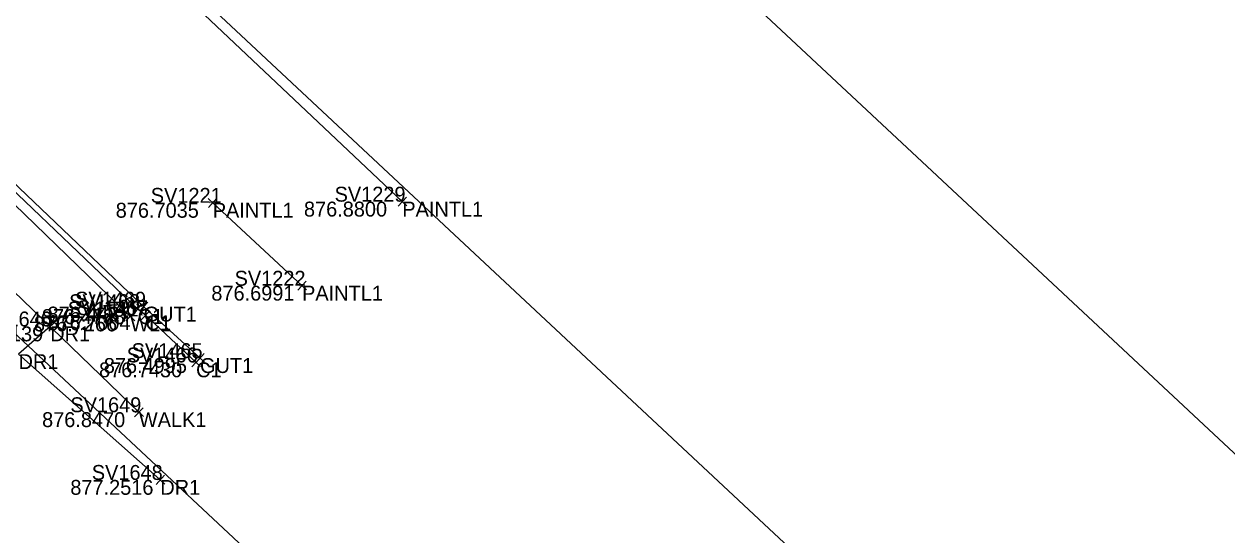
# Model space of a CAD drawing. Extents: x 1469677 to 1493262, y 375219 to 389293.
# Drawn here: x 1480318.7 to 1480415.6, y 379232.2 to 379273.4 of the extents above; entities that cross this region are included whole.
import ezdxf

# ---------------------------------------------------------------- set-up
doc = ezdxf.new("R2010")
doc.units = 0
for name, color, linetype in [('Building', 7, 'Continuous'), ('DR_X_Drive_Pipe', 7, 'Continuous'), ('DV_X_Lot_Line', 7, 'Continuous'), ('DV_X_Text', 7, 'Continuous'), ('GK_Visualization', 7, 'Continuous'), ('PNTELEV', 7, 'Continuous'), ('RD_P_Text', 7, 'Continuous'), ('RW_P_Esmt_SW', 7, 'Continuous'), ('SV_X_Mon_Cells_Found', 7, 'Continuous'), ('SV_X_Text_Elevation', 7, 'Continuous'), ('Text Border', 7, 'Continuous')]:
    doc.layers.add(name, color=color, linetype=linetype)

msp = doc.modelspace()

# ---------------------------------------------------------------- linework, layer by layer
at = {"layer": 'Building'}
for points in [[(1480349.171, 379259.048), (1480326.954, 379280.06), (1480305.568, 379299.916), (1480284.393, 379319.578), (1480263.301, 379339.268), (1480242.575, 379359.213), (1480224.612, 379376.165), (1480208.191, 379391.527)], [(1480333.907, 379258.953), (1480341.101, 379252.274)]]:
    msp.add_lwpolyline(points, dxfattribs=at)
at = {"layer": 'DR_X_Drive_Pipe'}
msp.add_lwpolyline([(1480327.263, 379249.797), (1480312.798, 379263.799), (1480291.915, 379283.182), (1480274.385, 379298.987), (1480265.401, 379307.725), (1480264.495, 379308.458), (1480240.472, 379331.084), (1480234.677, 379335.863), (1480225.088, 379345.601), (1480208.322, 379361.342), (1480207.346, 379362.25), (1480199.528, 379369.768), (1480193.21, 379375.651), (1480182.823, 379385.139), (1480177.927, 379389.525), (1480169.423, 379398.321), (1480161.035, 379406.189), (1480144.924, 379421.019), (1480134.739, 379430.559), (1480121.485, 379441.998)], dxfattribs=at)
at = {"layer": 'DV_X_Lot_Line'}
msp.add_lwpolyline([(1480327.959, 379242.083), (1480313.163, 379256.356), (1480297.576, 379270.674), (1480283.951, 379284.205), (1480267.344, 379299.69), (1480258.509, 379307.782), (1480244.036, 379321.372), (1480229.243, 379335.021), (1480213.414, 379349.982), (1480196.806, 379366.202), (1480192.296, 379370.271), (1480186.385, 379375.802), (1480181.8, 379379.27), (1480179.258, 379381.212), (1480177.445, 379382.131), (1480174.921, 379382.868), (1480171.98, 379383.537), (1480169.491, 379383.403), (1480167.014, 379382.902), (1480162.891, 379380.83), (1480161.298, 379379.691), (1480158.915, 379377.808)], dxfattribs=at)
at = {"layer": 'PNTELEV'}
for p, q in [((1480333.541, 379259.293), (1480334.274, 379258.613)), ((1480334.247, 379259.319), (1480333.567, 379258.586)), ((1480333.907, 379258.953), (1480333.907, 379258.953)), ((1480349.534, 379258.704), (1480348.807, 379259.391)), ((1480348.827, 379258.685), (1480349.514, 379259.411)), ((1480349.171, 379259.048), (1480349.171, 379259.048)), ((1480340.734, 379252.615), (1480341.467, 379251.934)), ((1480341.441, 379252.641), (1480340.76, 379251.908)), ((1480341.101, 379252.274), (1480341.101, 379252.274)), ((1480328.005, 379250.218), (1480328.68, 379250.956)), ((1480327.623, 379249.449), (1480326.904, 379250.144)), ((1480326.916, 379249.437), (1480327.611, 379250.156)), ((1480328.257, 379250.078), (1480327.467, 379250.692)), ((1480327.555, 379249.99), (1480328.168, 379250.78)), ((1480327.862, 379250.385), (1480327.862, 379250.385)), ((1480328.712, 379250.25), (1480327.973, 379250.924)), ((1480328.86, 379249.553), (1480328.129, 379250.235)), ((1480328.153, 379249.528), (1480328.836, 379250.26)), ((1480328.343, 379250.587), (1480328.343, 379250.587)), ((1480321.194, 379249.324), (1480320.442, 379248.664)), ((1480321.148, 379248.619), (1480320.488, 379249.37)), ((1480320.818, 379248.994), (1480320.818, 379248.994)), ((1480327.263, 379249.797), (1480327.263, 379249.797)), ((1480328.494, 379249.894), (1480328.494, 379249.894)), ((1480332.931, 379245.755), (1480332.2, 379246.437)), ((1480332.224, 379245.73), (1480332.906, 379246.461)), ((1480333.252, 379246.105), (1480332.513, 379246.779)), ((1480332.545, 379246.073), (1480333.22, 379246.811)), ((1480332.565, 379246.096), (1480332.565, 379246.096)), ((1480332.882, 379246.442), (1480332.882, 379246.442)), ((1480328.319, 379241.736), (1480327.599, 379242.43)), ((1480327.612, 379241.723), (1480328.306, 379242.443)), ((1480327.959, 379242.083), (1480327.959, 379242.083)), ((1480329.311, 379236.96), (1480330.059, 379236.296)), ((1480330.017, 379237.002), (1480329.353, 379236.254)), ((1480329.685, 379236.628), (1480329.685, 379236.628))]:
    msp.add_line(p, q, dxfattribs=at)
at = {"layer": 'RD_P_Text'}
for points in [[(1480332.565, 379246.096), (1480328.494, 379249.894), (1480327.862, 379250.385), (1480312.733, 379264.825)], [(1480332.882, 379246.442), (1480328.343, 379250.587), (1480312.97, 379265.236)]]:
    msp.add_lwpolyline(points, dxfattribs=at)
at = {"layer": 'SV_X_Mon_Cells_Found'}
for points in [[(1477206.544, 382340.781), (1479657.335, 379947.979), (1480466.338, 379191.878)], [(1477164.629, 382297.849), (1479615.888, 379904.59), (1480413.414, 379159.216)]]:
    msp.add_lwpolyline(points, dxfattribs=at)
at = {"layer": 'SV_X_Text_Elevation'}
msp.add_line((1479636.611, 379926.284), (1480557.828, 379065.308), dxfattribs=at)
at = {"layer": 'Text Border'}
msp.add_lwpolyline([(1480320.818, 379248.994), (1480318.27, 379246.758), (1480329.685, 379236.628)], dxfattribs=at)

# ---------------------------------------------------------------- texts
at = {"layer": 'DV_X_Text'}
for s, height, p in [('876.7035', 1.2, (1480326.094, 379257.753)), ('876.70', 0.06, (1480333.622, 379258.893)), ('876.8800', 1.2, (1480341.253, 379257.848)), ('876.88', 0.06, (1480348.889, 379258.988)), ('876.6991', 1.2, (1480333.795, 379251.074)), ('876.70', 0.06, (1480340.816, 379252.214)), ('876.4738', 1.2, (1480320.143, 379249.185)), ('876.4437', 1.2, (1480320.605, 379249.387)), ('876.47', 0.06, (1480327.58, 379250.325)), ('876.44', 0.06, (1480328.062, 379250.527)), ('876.8139', 1.2, (1480313.562, 379247.794)), ('876.7266', 1.2, (1480319.506, 379248.597)), ('876.81', 0.06, (1480320.559, 379248.934)), ('876.7004', 1.2, (1480320.596, 379248.694)), ('876.73', 0.06, (1480326.983, 379249.737)), ('876.70', 0.06, (1480328.209, 379249.834)), ('876.7430', 1.2, (1480324.752, 379244.896)), ('876.4995', 1.2, (1480325.135, 379245.242)), ('876.74', 0.06, (1480332.285, 379246.036)), ('876.50', 0.06, (1480332.596, 379246.382)), ('876.8470', 1.2, (1480320.164, 379240.883)), ('876.85', 0.06, (1480327.678, 379242.023)), ('877.2516', 1.2, (1480322.439, 379235.428)), ('877.25', 0.06, (1480329.407, 379236.568))]:
    msp.add_text(s, height=height, dxfattribs=at).set_placement(p)
at = {"layer": 'GK_Visualization'}
for s, p in [('PAINTL1', (1480333.907, 379257.753)), ('PAINTL1', (1480349.171, 379257.848)), ('PAINTL1', (1480341.101, 379251.074)), ('C1', (1480327.862, 379249.185)), ('GUT1', (1480328.343, 379249.387)), ('DR1', (1480320.818, 379247.794)), ('WL1', (1480327.263, 379248.597)), ('C1', (1480328.494, 379248.694)), ('DR1', (1480318.27, 379245.558)), ('C1', (1480332.565, 379244.896)), ('GUT1', (1480332.882, 379245.242)), ('WALK1', (1480327.959, 379240.883)), ('DR1', (1480329.685, 379235.428))]:
    msp.add_text(s, height=1.2, dxfattribs=at).set_placement(p)
at = {"layer": 'RW_P_Esmt_SW'}
for s, height, p in [('SV1221', 1.2, (1480328.917, 379258.953)), ('SV1229', 1.2, (1480343.72, 379259.048)), ('SV1221', 0.06, (1480333.657, 379258.953)), ('SV1229', 0.06, (1480348.898, 379259.048)), ('SV1222', 1.2, (1480335.668, 379252.274)), ('SV1222', 0.06, (1480340.829, 379252.274)), ('SV1541', 1.2, (1480322.226, 379249.797)), ('SV1468', 1.2, (1480322.345, 379250.385)), ('SV1469', 1.2, (1480322.826, 379250.587)), ('SV1467', 1.2, (1480322.987, 379249.894)), ('SV1646', 1.2, (1480315.235, 379248.994)), ('SV1468', 0.06, (1480327.586, 379250.385)), ('SV1469', 0.06, (1480328.067, 379250.587)), ('SV1646', 0.06, (1480320.539, 379248.994)), ('SV1541', 0.06, (1480327.011, 379249.797)), ('SV1467', 0.06, (1480328.219, 379249.894)), ('SV1466', 1.2, (1480326.982, 379246.096)), ('SV1465', 1.2, (1480327.375, 379246.442)), ('SV1466', 0.06, (1480332.286, 379246.096)), ('SV1465', 0.06, (1480332.607, 379246.442)), ('SV1649', 1.2, (1480322.442, 379242.083)), ('SV1649', 0.06, (1480327.683, 379242.083)), ('SV1648', 1.2, (1480324.168, 379236.628)), ('SV1648', 0.06, (1480329.409, 379236.628))]:
    msp.add_text(s, height=height, dxfattribs=at).set_placement(p)

doc.saveas('drawing.dxf')
